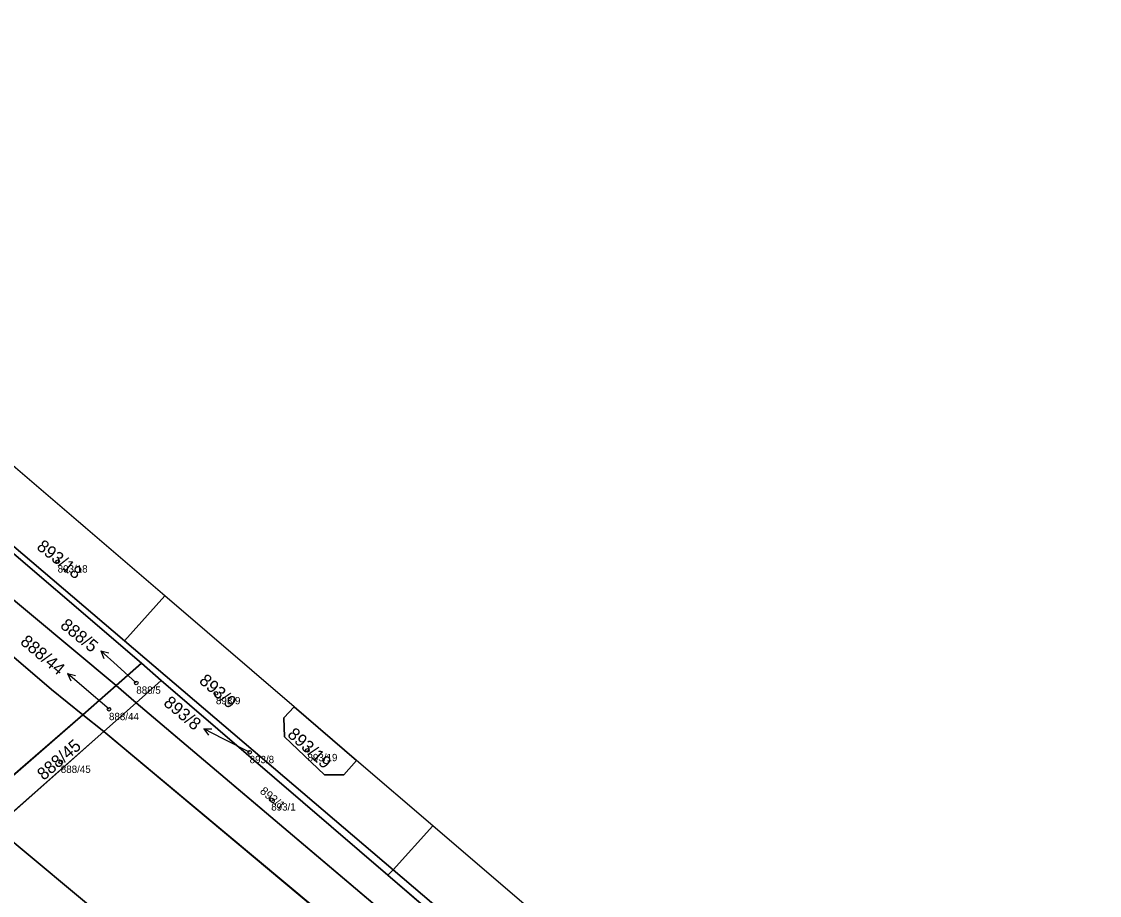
# Model space of a CAD drawing. Extents: x -603967 to -594699, y -1179315 to -1165625.
# Drawn here: x -597432 to -597284.6, y -1171221.8 to -1171102.4 of the extents above; entities that cross this region are included whole.
import ezdxf

# ---------------------------------------------------------------- set-up
doc = ezdxf.new("R2010")
doc.units = 0
for name, color, linetype in [('Definiční body', 7, 'Continuous'), ('Hranice parcel', 7, 'Continuous'), ('Parcelní čísla', 7, 'Continuous'), ('Polygon ku', 7, 'Continuous'), ('Polygon parcely', 7, 'Continuous'), ('Pop  PČ popisy', 7, 'Continuous')]:
    doc.layers.add(name, color=color, linetype=linetype)

msp = doc.modelspace()

# ---------------------------------------------------------------- linework, layer by layer
at = {"layer": 'Definiční body'}
for centre in [(-597427.05, -1171176.19994), (-597416.3, -1171192.76994), (-597405.41, -1171194.20994), (-597420.03, -1171196.37994), (-597392.89, -1171201.98994), (-597400.8, -1171202.25994), (-597426.62, -1171203.58994), (-597397.85, -1171208.73994)]:
    msp.add_circle(centre, 0.25, dxfattribs=at)
at = {"layer": 'Hranice parcel'}
for p, q in [((-597412.41, -1171180.88), (-597433.15, -1171163.1)), ((-597412.41, -1171180.88), (-597417.9, -1171187.04)), ((-597394.71, -1171196.06), (-597412.41, -1171180.88)), ((-597381.18, -1171218.32), (-597417.9, -1171187.04)), ((-597415.58, -1171190.09), (-597419.05, -1171193.15)), ((-597415.58, -1171190.09), (-597412.89, -1171192.47)), ((-597412.89, -1171192.47), (-597416.3, -1171195.48)), ((-597381.89, -1171219.04), (-597412.89, -1171192.47)), ((-597419.05, -1171193.15), (-597423.62, -1171197.12)), ((-597419.05, -1171193.15), (-597416.3, -1171195.48)), ((-597420.76, -1171199.43), (-597416.3, -1171195.48)), ((-597416.3, -1171195.48), (-597322.51, -1171274.89)), ((-597423.62, -1171197.12), (-597438.52, -1171210.08)), ((-597423.62, -1171197.12), (-597420.76, -1171199.43)), ((-597394.71, -1171196.06), (-597386.18, -1171203.38)), ((-597435.57, -1171212.53), (-597420.76, -1171199.43)), ((-597420.76, -1171199.43), (-597326.18, -1171278.41)), ((-597375.75, -1171212.32), (-597386.18, -1171203.38)), ((-597381.18, -1171218.32), (-597375.75, -1171212.32)), ((-597342.83, -1171240.51), (-597375.75, -1171212.32)), ((-597381.89, -1171219.04), (-597381.18, -1171218.32)), ((-597345.29, -1171250.59), (-597381.89, -1171219.04)), ((-597344.45, -1171249.62), (-597381.18, -1171218.32))]:
    msp.add_line(p, q, dxfattribs=at)
for points in [[(-597524.6, -1171111.13), (-597481.26, -1171147.93), (-597427.89, -1171193.68), (-597423.62, -1171197.12)], [(-597510.3, -1171111.35), (-597436.74, -1171178.43), (-597419.05, -1171193.15)], [(-597438.12, -1171169.35), (-597438.83, -1171170.23), (-597415.58, -1171190.09)], [(-597417.9, -1171187.04), (-597436.17, -1171171.47), (-597438.12, -1171169.35)], [(-597386.18, -1171203.38), (-597387.91, -1171205.34), (-597390.55, -1171205.35), (-597396.05, -1171200.15), (-597396.12, -1171197.54), (-597394.71, -1171196.06)], [(-597435.57, -1171212.53), (-597425, -1171221.3), (-597340.26, -1171291.95)]]:
    msp.add_lwpolyline(points, dxfattribs=at)
at = {"layer": 'Polygon ku'}
for points in [[(-597386.18, -1171203.38), (-597394.71, -1171196.06), (-597412.41, -1171180.88), (-597433.15, -1171163.1)], [(-597330.79, -1171406.09), (-597328.5, -1171393.81), (-597311.98, -1171342.64), (-597304.43, -1171319.02), (-597299.44, -1171304.37), (-597293.33, -1171286.58), (-597284.6, -1171271.09), (-597288.43, -1171266.96), (-597292.07, -1171263.03), (-597293.47, -1171261.54), (-597294.92, -1171262.83), (-597300.38, -1171267.91), (-597305.37, -1171272.56), (-597309.1, -1171269.82), (-597333.07, -1171248.87), (-597338.7, -1171244.05), (-597339.35, -1171243.49), (-597342.83, -1171240.51), (-597375.75, -1171212.32), (-597386.18, -1171203.38)]]:
    msp.add_lwpolyline(points, dxfattribs=at)
at = {"layer": 'Polygon parcely'}
for points in [[(-597456.62, -1171195.06), (-597438.52, -1171210.08), (-597423.62, -1171197.12), (-597427.89, -1171193.68), (-597481.26, -1171147.93), (-597524.6, -1171111.13), (-597528, -1171111.08), (-597540.55, -1171102.37), (-597546.46, -1171105.53), (-597562.87, -1171109.91), (-597476.08, -1171178.06)], [(-597427.89, -1171193.68), (-597423.62, -1171197.12), (-597419.05, -1171193.15), (-597436.74, -1171178.43), (-597510.3, -1171111.35), (-597524.6, -1171111.13), (-597481.26, -1171147.93)], [(-597438.12, -1171169.35), (-597500.98, -1171111.59), (-597510.3, -1171111.35), (-597436.74, -1171178.43), (-597419.05, -1171193.15), (-597415.58, -1171190.09), (-597438.83, -1171170.23)], [(-597433.15, -1171163.1), (-597438.12, -1171169.35), (-597436.17, -1171171.47), (-597417.9, -1171187.04), (-597412.41, -1171180.88)], [(-597415.58, -1171190.09), (-597412.89, -1171192.47), (-597381.89, -1171219.04), (-597381.18, -1171218.32), (-597417.9, -1171187.04), (-597436.17, -1171171.47), (-597438.12, -1171169.35), (-597438.83, -1171170.23)], [(-597396.12, -1171197.54), (-597394.71, -1171196.06), (-597412.41, -1171180.88), (-597417.9, -1171187.04), (-597381.18, -1171218.32), (-597375.75, -1171212.32), (-597386.18, -1171203.38), (-597387.91, -1171205.34), (-597390.55, -1171205.35), (-597396.05, -1171200.15)], [(-597419.05, -1171193.15), (-597416.3, -1171195.48), (-597412.89, -1171192.47), (-597415.58, -1171190.09)], [(-597381.89, -1171219.04), (-597412.89, -1171192.47), (-597416.3, -1171195.48), (-597322.51, -1171274.89), (-597319.93, -1171272.45), (-597345.29, -1171250.59)], [(-597423.62, -1171197.12), (-597420.76, -1171199.43), (-597416.3, -1171195.48), (-597419.05, -1171193.15)], [(-597416.3, -1171195.48), (-597420.76, -1171199.43), (-597326.18, -1171278.41), (-597322.51, -1171274.89)], [(-597435.57, -1171212.53), (-597420.76, -1171199.43), (-597423.62, -1171197.12), (-597438.52, -1171210.08)], [(-597394.71, -1171196.06), (-597396.12, -1171197.54), (-597396.05, -1171200.15), (-597390.55, -1171205.35), (-597387.91, -1171205.34), (-597386.18, -1171203.38)], [(-597340.26, -1171291.95), (-597326.18, -1171278.41), (-597420.76, -1171199.43), (-597435.57, -1171212.53), (-597425, -1171221.3)], [(-597449.24, -1171224.62), (-597350.39, -1171301.68), (-597340.26, -1171291.95), (-597425, -1171221.3), (-597435.57, -1171212.53)], [(-597375.75, -1171212.32), (-597381.18, -1171218.32), (-597344.45, -1171249.62), (-597339.35, -1171243.49), (-597342.83, -1171240.51)], [(-597344.45, -1171249.62), (-597381.18, -1171218.32), (-597381.89, -1171219.04), (-597345.29, -1171250.59)]]:
    msp.add_lwpolyline(points, close=True, dxfattribs=at)
at = {"layer": 'Pop  PČ popisy'}
for p, q in [((-597418.92, -1171190.39), (-597421.15, -1171188.382)), ((-597421.15, -1171188.382), (-597420.071, -1171188.68)), ((-597421.15, -1171188.382), (-597420.741, -1171189.424)), ((-597423.43, -1171193.45), (-597425.695, -1171191.481)), ((-597425.695, -1171191.481), (-597424.611, -1171191.76)), ((-597425.695, -1171191.481), (-597425.268, -1171192.516)), ((-597416.3, -1171192.77), (-597418.92, -1171190.39)), ((-597420.03, -1171196.38), (-597423.43, -1171193.45)), ((-597404.41, -1171200.4), (-597407.084, -1171199.038)), ((-597407.084, -1171199.038), (-597405.964, -1171199.046)), ((-597407.084, -1171199.038), (-597406.419, -1171199.938)), ((-597400.8, -1171202.26), (-597404.41, -1171200.4))]:
    msp.add_line(p, q, dxfattribs=at)

# ---------------------------------------------------------------- texts
at = {"layer": 'Definiční body'}
for s, p in [('893/18', (-597427.05, -1171177.689)), ('888/5', (-597416.3, -1171194.259)), ('893/9', (-597405.41, -1171195.699)), ('888/44', (-597420.03, -1171197.869)), ('893/8', (-597400.8, -1171203.749)), ('893/19', (-597392.89, -1171203.479)), ('888/45', (-597426.62, -1171205.079)), ('893/1', (-597397.85, -1171210.229))]:
    msp.add_text(s, height=0.999996, dxfattribs=at).set_placement(p)
at = {"layer": 'Parcelní čísla'}
for s, height, rotation, p in [('893/18', 1.699998, 321.9999972, (-597430.043, -1171174.4)), ('888/5', 1.699998, 321, (-597426.815, -1171185.13)), ('888/44', 1.699998, 320, (-597432.284, -1171187.359)), ('893/9', 1.699998, 319, (-597407.829, -1171192.67)), ('893/8', 1.699998, 320, (-597412.698, -1171195.709)), ('893/19', 1.699998, 318, (-597395.75, -1171199.986)), ('888/45', 1.699998, 41, (-597428.957, -1171206.184)), ('893/1', 1.14, 320, (-597399.49, -1171207.735))]:
    msp.add_text(s, height=height, rotation=rotation, dxfattribs=at).set_placement(p)

doc.saveas('drawing.dxf')
